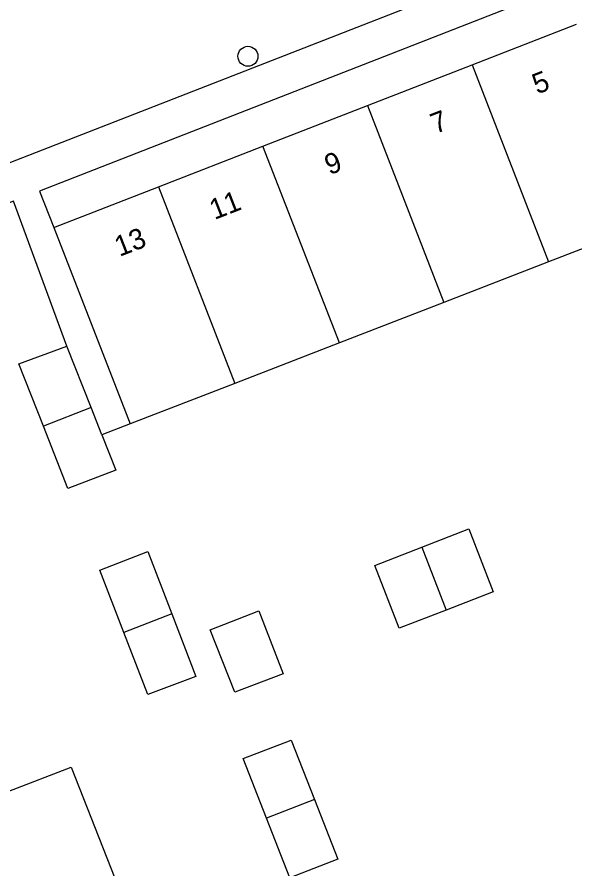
# Model space of a CAD drawing. Extents: x 159689 to 160786, y 387323 to 388339.
# Drawn here: x 159851.76 to 159878.99, y 387740.35 to 387781.97 of the extents above; entities that cross this region are included whole.
import ezdxf

# ---------------------------------------------------------------- set-up
doc = ezdxf.new("R2010")
doc.units = 0
for name, color, linetype in [('IMGEO_Boom', 7, 'Continuous'), ('IMGEO_Pand', 7, 'Continuous'), ('IMGEO_Pand_nummerreeks', 7, 'Continuous'), ('IMGEO_Voetpad_open', 7, 'Continuous')]:
    doc.layers.add(name, color=color, linetype=linetype)

msp = doc.modelspace()

# ---------------------------------------------------------------- linework, layer by layer
at = {"layer": 'IMGEO_Boom'}
msp.add_circle((159863.027, 387780.054), 0.489, dxfattribs=at)
at = {"layer": 'IMGEO_Pand'}
for points in [[(159873.968, 387779.631), (159879.071, 387781.617)], [(159868.865, 387777.644), (159873.968, 387779.631)], [(159873.968, 387779.631), (159877.7, 387770.009)], [(159863.762, 387775.658), (159868.865, 387777.644)], [(159868.865, 387777.644), (159872.594, 387768.029)], [(159858.66, 387773.672), (159863.762, 387775.658)], [(159867.489, 387766.049), (159863.762, 387775.658)], [(159853.549, 387771.683), (159858.66, 387773.672)], [(159858.66, 387773.672), (159862.384, 387764.069)], [(159882.805, 387771.989), (159877.7, 387770.009)], [(159853.549, 387771.683), (159857.279, 387762.089)], [(159877.7, 387770.009), (159872.594, 387768.029)], [(159872.594, 387768.029), (159867.489, 387766.049)], [(159853.04, 387761.98), (159851.844, 387765.026), (159854.189, 387765.89)], [(159855.367, 387762.894), (159854.189, 387765.89)], [(159867.489, 387766.049), (159862.384, 387764.069)], [(159862.384, 387764.069), (159857.279, 387762.089)], [(159855.367, 387762.894), (159853.04, 387761.98)], [(159855.895, 387761.552), (159855.367, 387762.894)], [(159855.895, 387761.552), (159856.571, 387759.832), (159854.235, 387758.934), (159853.04, 387761.98)], [(159871.51, 387756.067), (159873.802, 387756.961), (159874.994, 387753.887), (159872.705, 387752.997)], [(159856.971, 387751.9), (159855.793, 387754.949), (159858.135, 387755.853), (159859.313, 387752.804)], [(159872.705, 387752.997), (159870.415, 387752.106), (159869.225, 387755.175), (159871.51, 387756.067)], [(159871.51, 387756.067), (159872.705, 387752.997)], [(159859.313, 387752.804), (159860.49, 387749.756), (159858.145, 387748.863), (159856.971, 387751.9)], [(159859.313, 387752.804), (159856.971, 387751.9)], [(159862.38, 387748.982), (159861.19, 387752.037), (159863.552, 387752.953), (159864.746, 387749.886), (159862.38, 387748.982)], [(159863.934, 387742.823), (159862.799, 387745.743), (159865.145, 387746.647), (159866.279, 387743.737)], [(159851.355, 387744.148), (159854.395, 387745.324), (159856.53, 387739.898)], [(159866.279, 387743.737), (159867.412, 387740.826), (159865.065, 387739.914), (159863.934, 387742.823)], [(159866.279, 387743.737), (159863.934, 387742.823)]]:
    msp.add_lwpolyline(points, dxfattribs=at)
at = {"layer": 'IMGEO_Voetpad_open'}
for points in [[(159887.85, 387789.101), (159884.834, 387796.943), (159852.103, 387784.175), (159848.069, 387781.74), (159851.074, 387774.741), (159887.85, 387789.101)], [(159889.217, 387785.566), (159888.535, 387787.416), (159852.85, 387773.468), (159853.549, 387771.683)], [(159854.189, 387765.89), (159851.576, 387772.974), (159824.157, 387762.288)], [(159857.279, 387762.089), (159855.895, 387761.552)]]:
    msp.add_lwpolyline(points, dxfattribs=at)

# ---------------------------------------------------------------- texts
at = {"layer": 'IMGEO_Pand_nummerreeks'}
for s, p in [('5', (159877.146, 387778.185)), ('7', (159872.181, 387776.252)), ('9', (159867.01, 387774.239)), ('11', (159861.393, 387772.054)), ('13', (159856.759, 387770.25))]:
    msp.add_text(s, height=1, rotation=21.2682, dxfattribs=at).set_placement(p)

doc.saveas('drawing.dxf')
